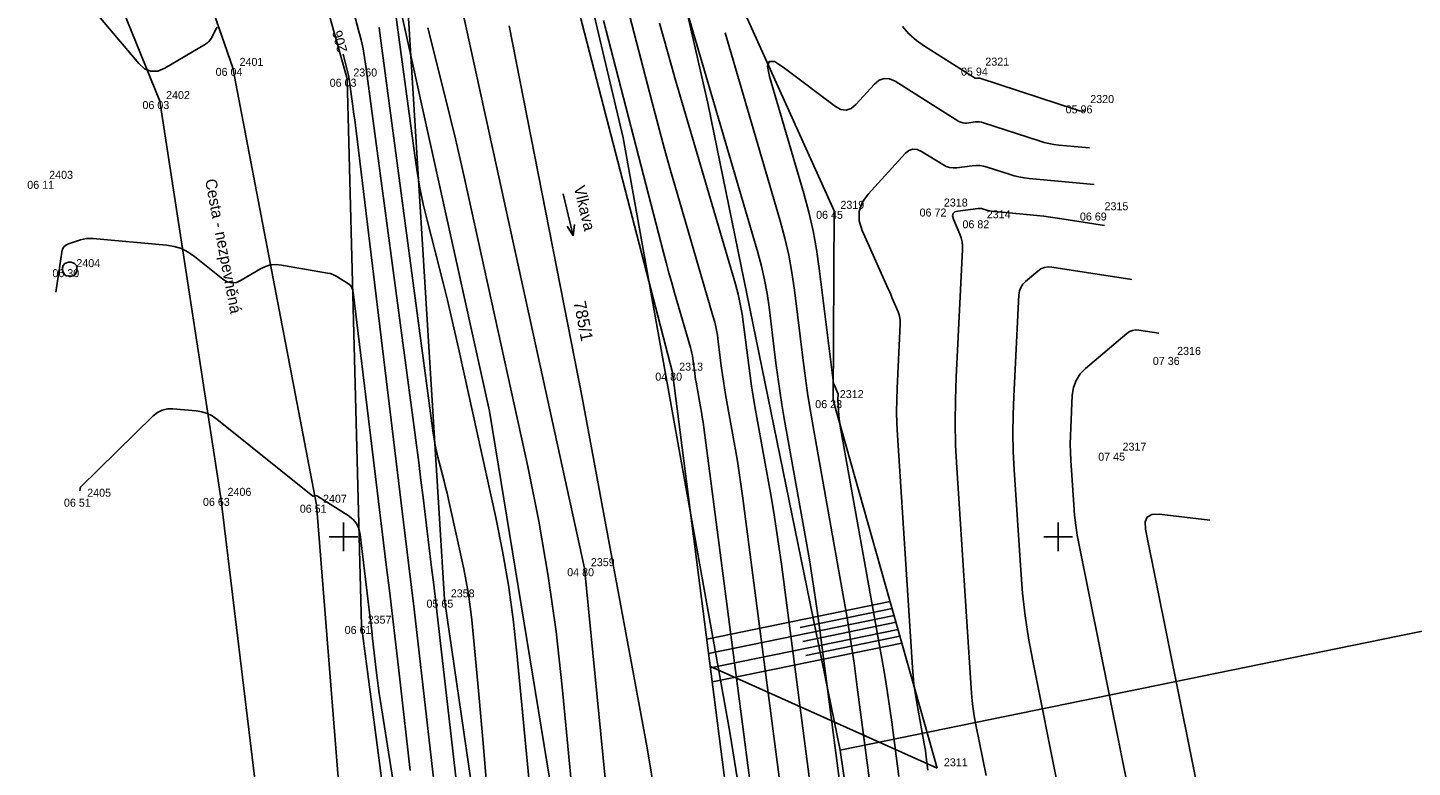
# Model space of a CAD drawing. Extents: x -703403 to -701924, y -1022520 to -1021856.
# Drawn here: x -702461.05 to -702412.61, y -1022258.06 to -1022232.19 of the extents above; entities that cross this region are included whole.
import ezdxf

# ---------------------------------------------------------------- set-up
doc = ezdxf.new("R2010")
doc.units = 0
for name, color, linetype in [('Ex_Contour Labels', 7, 'Continuous'), ('Ex_Major Contours', 7, 'Continuous'), ('Ex_Minor Contours', 7, 'Continuous'), ('Z_body', 7, 'Continuous'), ('Z_body_cisla', 7, 'Continuous'), ('Z_body_vysky_redukovane', 7, 'Continuous'), ('Z_cesta', 7, 'Continuous'), ('Z_hektometricka_sit', 7, 'Continuous'), ('Z_hrany_paty', 7, 'Continuous'), ('Z_katastr_cisla_pozemkova', 7, 'Continuous'), ('Z_katastr_hranice', 7, 'Continuous'), ('Z_popisy', 7, 'Continuous'), ('Z_site_kanalizace_znaky', 7, 'Continuous'), ('Z_srafy_zelen', 7, 'Continuous'), ('Z_technicke_srafy', 7, 'Continuous'), ('Z_vodni_tok', 7, 'Continuous'), ('Z_vodni_tok_popis', 7, 'Continuous')]:
    doc.layers.add(name, color=color, linetype=linetype)

# ---------------------------------------------------------------- blocks, each defined once
blk = doc.blocks.new('POINT_DISPLAY')
blk.add_line((0, 0), (0, 0))
blk = doc.blocks.new('Z620')
for p, q in [((-0.25, 0.05), (-0.23, 0.13)), ((-0.25, -0.05), (-0.25, 0.05)), ((-0.23, 0.13), (-0.17, 0.2)), ((-0.17, 0.2), (-0.05, 0.25)), ((-0.05, 0.25), (0.05, 0.25)), ((0.05, 0.25), (0.17, 0.2)), ((0.17, 0.2), (0.23, 0.13)), ((0.23, 0.13), (0.25, 0.05)), ((0.25, 0.05), (0.25, -0.05)), ((-0.2, -0.17), (-0.25, -0.05)), ((-0.13, -0.23), (-0.2, -0.17)), ((-0.05, -0.25), (-0.13, -0.23)), ((0.05, -0.25), (-0.05, -0.25)), ((0.13, -0.23), (0.05, -0.25)), ((0.2, -0.17), (0.13, -0.23)), ((0.25, -0.05), (0.2, -0.17))]:
    blk.add_line(p, q)
blk = doc.blocks.new('Z802')
for p, q in [((-0.75, 0), (0.75, 0)), ((0.75, 0), (0.38, 0.13)), ((0.75, 0), (0.38, -0.13))]:
    blk.add_line(p, q)

msp = doc.modelspace()

# ---------------------------------------------------------------- linework, layer by layer
at = {"layer": 'Ex_Major Contours'}
for points in [[(-702459.988, -1022230.102), (-702457.163, -1022233.45), (-702456.96, -1022233.633), (-702456.74, -1022233.72), (-702456.504, -1022233.71), (-702456.252, -1022233.605), (-702454.829, -1022232.766), (-702454.763, -1022232.72), (-702454.706, -1022232.667), (-702454.656, -1022232.607), (-702454.615, -1022232.538), (-702454.466, -1022232.249), (-702454.426, -1022232.179)], [(-702435.149, -1022263.444), (-702437.403, -1022246.173), (-702437.427, -1022245.994), (-702437.454, -1022245.816), (-702437.482, -1022245.638), (-702437.513, -1022245.46), (-702437.668, -1022244.598), (-702437.685, -1022244.496), (-702437.701, -1022244.394), (-702437.716, -1022244.292), (-702437.729, -1022244.189), (-702437.78, -1022243.779), (-702437.795, -1022243.677), (-702437.813, -1022243.576), (-702437.836, -1022243.475), (-702437.863, -1022243.376), (-702438.421, -1022241.469), (-702438.523, -1022241.118), (-702438.621, -1022240.765), (-702438.717, -1022240.413), (-702438.81, -1022240.059), (-702440.911, -1022231.943)], [(-702447.059, -1022232.197), (-702446.433, -1022234.659), (-702446.256, -1022235.37), (-702446.084, -1022236.083), (-702445.918, -1022236.797), (-702445.758, -1022237.512), (-702443.56, -1022247.539), (-702443.171, -1022249.454), (-702442.84, -1022251.377), (-702442.567, -1022253.31), (-702442.353, -1022255.252), (-702441.145, -1022267.946), (-702441.076, -1022268.682), (-702441.01, -1022269.418), (-702440.945, -1022270.154), (-702440.882, -1022270.89), (-702440.637, -1022273.836), (-702440.571, -1022274.572), (-702440.498, -1022275.307), (-702440.417, -1022276.041), (-702440.329, -1022276.775), (-702439.544, -1022283.008)], [(-702431.593, -1022258.603), (-702432.029, -1022255.261), (-702432.143, -1022254.427), (-702432.267, -1022253.593), (-702432.401, -1022252.762), (-702432.544, -1022251.932), (-702433.555, -1022246.286), (-702433.66, -1022245.675), (-702433.757, -1022245.063), (-702433.846, -1022244.45), (-702433.926, -1022243.835), (-702434.229, -1022241.374), (-702434.317, -1022240.761), (-702434.43, -1022240.154), (-702434.567, -1022239.551), (-702434.729, -1022238.954), (-702436.655, -1022232.375)], [(-702430.451, -1022232.147), (-702430.222, -1022232.406), (-702429.964, -1022232.636), (-702429.679, -1022232.839), (-702427.906, -1022233.954), (-702427.894, -1022233.96), (-702427.88, -1022233.964), (-702427.867, -1022233.966), (-702427.853, -1022233.965), (-702427.795, -1022233.958), (-702427.781, -1022233.957), (-702427.767, -1022233.957), (-702427.753, -1022233.959), (-702427.739, -1022233.963), (-702424.325, -1022235.082), (-702424.301, -1022235.089), (-702424.277, -1022235.094), (-702424.253, -1022235.099), (-702424.229, -1022235.102), (-702424.083, -1022235.115)], [(-702450.018, -1022233.118), (-702449.919, -1022233.489), (-702449.872, -1022233.679), (-702449.83, -1022233.869), (-702449.795, -1022234.062), (-702449.766, -1022234.255), (-702449.663, -1022235.031), (-702449.637, -1022235.225), (-702449.612, -1022235.419), (-702449.587, -1022235.613), (-702449.564, -1022235.807), (-702447.901, -1022249.49), (-702447.717, -1022251.013), (-702447.536, -1022252.536), (-702447.358, -1022254.059), (-702447.182, -1022255.583), (-702446.461, -1022261.894)], [(-702425.01, -1022258.724), (-702425.892, -1022254.339), (-702426.037, -1022253.553), (-702426.155, -1022252.763), (-702426.246, -1022251.97), (-702426.311, -1022251.173), (-702426.539, -1022247.662), (-702426.571, -1022247.022), (-702426.585, -1022246.381), (-702426.58, -1022245.74), (-702426.557, -1022245.099), (-702426.377, -1022241.535), (-702426.357, -1022241.4), (-702426.312, -1022241.278), (-702426.242, -1022241.168), (-702426.147, -1022241.07), (-702425.716, -1022240.706), (-702425.604, -1022240.629), (-702425.484, -1022240.58), (-702425.356, -1022240.559), (-702425.221, -1022240.566), (-702422.43, -1022240.997)]]:
    msp.add_lwpolyline(points, dxfattribs=at)
at = {"layer": 'Ex_Minor Contours'}
for points in [[(-702434.314, -1022261.818), (-702436.044, -1022248.564), (-702436.099, -1022248.162), (-702436.159, -1022247.76), (-702436.223, -1022247.36), (-702436.292, -1022246.96), (-702436.64, -1022245.02), (-702436.679, -1022244.791), (-702436.715, -1022244.561), (-702436.748, -1022244.331), (-702436.778, -1022244.101), (-702436.892, -1022243.178), (-702436.925, -1022242.948), (-702436.968, -1022242.72), (-702437.019, -1022242.494), (-702437.08, -1022242.27), (-702438.336, -1022237.98), (-702438.564, -1022237.189), (-702438.785, -1022236.397), (-702439.001, -1022235.604), (-702439.21, -1022234.808), (-702441.492, -1022225.995)], [(-702432.612, -1022258.82), (-702433.326, -1022253.346), (-702433.442, -1022252.497), (-702433.568, -1022251.65), (-702433.704, -1022250.804), (-702433.85, -1022249.959), (-702434.583, -1022245.864), (-702434.667, -1022245.38), (-702434.743, -1022244.896), (-702434.813, -1022244.41), (-702434.877, -1022243.924), (-702435.117, -1022241.975), (-702435.187, -1022241.49), (-702435.276, -1022241.009), (-702435.385, -1022240.532), (-702435.513, -1022240.059), (-702438.888, -1022228.528)], [(-702449.89, -1022230.72), (-702449.462, -1022232.322), (-702449.386, -1022232.624), (-702449.32, -1022232.929), (-702449.264, -1022233.235), (-702449.218, -1022233.544), (-702447.53, -1022246.184), (-702447.45, -1022246.795), (-702447.371, -1022247.406), (-702447.294, -1022248.017), (-702447.219, -1022248.628), (-702446.922, -1022251.073), (-702446.848, -1022251.685), (-702446.775, -1022252.296), (-702446.704, -1022252.908), (-702446.633, -1022253.519), (-702444.994, -1022267.85)], [(-702443.371, -1022260.017), (-702443.936, -1022254.078), (-702444.068, -1022252.883), (-702444.236, -1022251.694), (-702444.44, -1022250.51), (-702444.679, -1022249.332), (-702445.978, -1022243.407), (-702446.104, -1022242.844), (-702446.235, -1022242.282), (-702446.37, -1022241.721), (-702446.509, -1022241.162), (-702447.078, -1022238.925), (-702447.212, -1022238.364), (-702447.329, -1022237.8), (-702447.43, -1022237.233), (-702447.514, -1022236.663), (-702448.24, -1022231.224)], [(-702438.953, -1022232.03), (-702438.674, -1022233.029), (-702438.386, -1022234.026), (-702436.296, -1022241.165), (-702436.202, -1022241.513), (-702436.122, -1022241.865), (-702436.056, -1022242.219), (-702436.005, -1022242.577), (-702435.827, -1022244.012), (-702435.781, -1022244.371), (-702435.729, -1022244.728), (-702435.673, -1022245.086), (-702435.611, -1022245.442), (-702435.071, -1022248.46), (-702434.963, -1022249.082), (-702434.863, -1022249.705), (-702434.77, -1022250.329), (-702434.685, -1022250.955), (-702433.479, -1022260.192)], [(-702444.452, -1022265.24), (-702445.122, -1022257.216), (-702445.166, -1022256.695), (-702445.212, -1022256.174), (-702445.259, -1022255.652), (-702445.308, -1022255.131), (-702445.52, -1022252.904), (-702445.569, -1022252.456), (-702445.632, -1022252.01), (-702445.709, -1022251.566), (-702445.799, -1022251.124), (-702446.286, -1022248.903), (-702446.333, -1022248.692), (-702446.382, -1022248.481), (-702446.432, -1022248.271), (-702446.485, -1022248.061), (-702446.698, -1022247.222), (-702446.748, -1022247.012), (-702446.792, -1022246.8), (-702446.83, -1022246.587), (-702446.862, -1022246.374), (-702448.729, -1022232.384), (-702448.759, -1022232.184)], [(-702423.911, -1022236.4), (-702424.973, -1022236.299), (-702425.149, -1022236.278), (-702425.323, -1022236.246), (-702425.495, -1022236.205), (-702425.665, -1022236.155), (-702427.61, -1022235.518), (-702427.682, -1022235.499), (-702427.754, -1022235.488), (-702427.827, -1022235.485), (-702427.901, -1022235.491), (-702428.198, -1022235.53), (-702428.271, -1022235.533), (-702428.341, -1022235.525), (-702428.408, -1022235.503), (-702428.473, -1022235.47), (-702430.699, -1022234.07), (-702430.898, -1022233.98), (-702431.086, -1022233.966), (-702431.264, -1022234.03), (-702431.432, -1022234.17), (-702432.081, -1022234.883), (-702432.247, -1022235.02), (-702432.421, -1022235.077), (-702432.602, -1022235.054), (-702432.791, -1022234.949), (-702434.623, -1022233.569), (-702434.93, -1022233.38), (-702435.112, -1022233.373), (-702435.169, -1022233.546), (-702435.102, -1022233.9), (-702433.902, -1022237.997), (-702433.727, -1022238.644), (-702433.578, -1022239.297), (-702433.456, -1022239.955), (-702433.36, -1022240.619), (-702432.878, -1022244.529), (-702432.871, -1022244.573), (-702432.861, -1022244.616), (-702432.847, -1022244.659), (-702432.831, -1022244.7), (-702432.728, -1022244.932), (-702432.718, -1022244.954), (-702432.702, -1022244.992), (-702432.699, -1022244.999), (-702432.697, -1022245.007), (-702432.696, -1022245.015), (-702432.696, -1022245.023), (-702432.705, -1022245.189), (-702432.706, -1022245.22), (-702432.706, -1022245.25), (-702432.705, -1022245.281), (-702432.704, -1022245.311), (-702432.673, -1022245.78), (-702432.666, -1022245.868), (-702432.657, -1022245.955), (-702432.645, -1022246.043), (-702432.631, -1022246.13), (-702431.116, -1022254.59), (-702431.034, -1022255.063), (-702430.958, -1022255.536), (-702430.888, -1022256.01), (-702430.823, -1022256.485), (-702430.575, -1022258.386)], [(-702429.556, -1022258.169), (-702429.616, -1022257.708), (-702429.632, -1022257.593), (-702429.649, -1022257.478), (-702429.667, -1022257.364), (-702429.687, -1022257.249), (-702429.958, -1022255.736), (-702430.006, -1022255.446), (-702430.046, -1022255.154), (-702430.077, -1022254.861), (-702430.1, -1022254.568), (-702430.626, -1022246.448), (-702430.647, -1022246.038), (-702430.655, -1022245.627), (-702430.652, -1022245.216), (-702430.638, -1022244.806), (-702430.524, -1022242.562), (-702430.525, -1022242.453), (-702430.538, -1022242.346), (-702430.563, -1022242.241), (-702430.6, -1022242.138), (-702430.772, -1022241.732), (-702430.816, -1022241.63), (-702430.86, -1022241.529), (-702430.904, -1022241.427), (-702430.949, -1022241.326), (-702431.858, -1022239.286), (-702431.962, -1022238.944), (-702431.962, -1022238.619), (-702431.86, -1022238.31), (-702431.653, -1022238.018), (-702430.36, -1022236.599), (-702430.228, -1022236.488), (-702430.087, -1022236.438), (-702429.938, -1022236.449), (-702429.78, -1022236.52), (-702429.04, -1022236.985), (-702428.923, -1022237.046), (-702428.801, -1022237.085), (-702428.674, -1022237.101), (-702428.543, -1022237.094), (-702428.006, -1022237.024), (-702427.873, -1022237.013), (-702427.741, -1022237.018), (-702427.61, -1022237.038), (-702427.481, -1022237.072), (-702426.717, -1022237.323), (-702426.546, -1022237.374), (-702426.373, -1022237.415), (-702426.197, -1022237.446), (-702426.02, -1022237.468), (-702423.74, -1022237.684)], [(-702423.382, -1022239.112), (-702425.031, -1022238.858), (-702425.269, -1022238.823), (-702425.508, -1022238.792), (-702425.747, -1022238.764), (-702425.987, -1022238.739), (-702427.348, -1022238.61), (-702427.387, -1022238.605), (-702427.425, -1022238.599), (-702427.463, -1022238.59), (-702427.501, -1022238.578), (-702427.65, -1022238.53), (-702427.687, -1022238.52), (-702427.725, -1022238.514), (-702427.763, -1022238.513), (-702427.802, -1022238.515), (-702428.508, -1022238.609), (-702428.616, -1022238.639), (-702428.679, -1022238.695), (-702428.696, -1022238.777), (-702428.667, -1022238.886), (-702428.441, -1022239.418), (-702428.394, -1022239.548), (-702428.362, -1022239.682), (-702428.346, -1022239.818), (-702428.345, -1022239.957), (-702428.571, -1022244.422), (-702428.599, -1022245.213), (-702428.605, -1022246.004), (-702428.588, -1022246.795), (-702428.548, -1022247.585), (-702428.049, -1022255.295), (-702428.022, -1022255.618), (-702427.985, -1022255.94), (-702427.937, -1022256.26), (-702427.879, -1022256.579), (-702427.522, -1022258.353)], [(-702447.672, -1022258.171), (-702448.083, -1022254.574), (-702448.187, -1022253.674), (-702448.292, -1022252.775), (-702448.399, -1022251.877), (-702448.507, -1022250.978), (-702449.666, -1022241.44), (-702449.687, -1022241.346), (-702449.727, -1022241.263), (-702449.784, -1022241.192), (-702449.86, -1022241.132), (-702450.2, -1022240.917), (-702450.287, -1022240.868), (-702450.377, -1022240.827), (-702450.471, -1022240.796), (-702450.569, -1022240.775), (-702452.178, -1022240.495), (-702452.368, -1022240.478), (-702452.553, -1022240.494), (-702452.731, -1022240.545), (-702452.904, -1022240.628), (-702453.58, -1022241.031), (-702453.747, -1022241.103), (-702453.911, -1022241.12), (-702454.07, -1022241.081), (-702454.226, -1022240.986), (-702455.214, -1022240.195), (-702455.437, -1022240.041), (-702455.675, -1022239.923), (-702455.928, -1022239.843), (-702456.196, -1022239.8), (-702458.778, -1022239.571), (-702458.887, -1022239.566), (-702458.994, -1022239.573), (-702459.1, -1022239.591), (-702459.205, -1022239.62), (-702459.622, -1022239.758), (-702459.715, -1022239.802), (-702459.786, -1022239.864), (-702459.835, -1022239.945), (-702459.862, -1022240.044), (-702460.065, -1022241.442)], [(-702421.479, -1022242.881), (-702422.182, -1022242.772), (-702422.296, -1022242.766), (-702422.403, -1022242.784), (-702422.504, -1022242.825), (-702422.598, -1022242.889), (-702424.042, -1022244.111), (-702424.235, -1022244.307), (-702424.376, -1022244.529), (-702424.467, -1022244.777), (-702424.507, -1022245.049), (-702424.564, -1022246.189), (-702424.574, -1022246.473), (-702424.577, -1022246.758), (-702424.57, -1022247.043), (-702424.556, -1022247.328), (-702424.455, -1022248.888), (-702424.426, -1022249.242), (-702424.385, -1022249.595), (-702424.333, -1022249.946), (-702424.269, -1022250.295), (-702422.498, -1022259.095)], [(-702459.233, -1022248.392), (-702459.222, -1022248.314), (-702459.219, -1022248.301), (-702459.214, -1022248.29), (-702459.208, -1022248.279), (-702459.199, -1022248.269), (-702456.664, -1022245.774), (-702456.512, -1022245.651), (-702456.345, -1022245.569), (-702456.164, -1022245.527), (-702455.969, -1022245.525), (-702455.159, -1022245.597), (-702454.962, -1022245.628), (-702454.776, -1022245.687), (-702454.6, -1022245.773), (-702454.436, -1022245.887), (-702451.076, -1022248.576), (-702451.07, -1022248.58), (-702451.064, -1022248.582), (-702451.058, -1022248.581), (-702451.051, -1022248.578), (-702451.025, -1022248.563), (-702451.019, -1022248.559), (-702451.012, -1022248.557), (-702451.005, -1022248.557), (-702450.997, -1022248.557), (-702450.949, -1022248.566), (-702450.938, -1022248.568), (-702450.928, -1022248.572), (-702450.919, -1022248.576), (-702450.91, -1022248.581), (-702449.838, -1022249.26), (-702449.676, -1022249.387), (-702449.553, -1022249.539), (-702449.468, -1022249.716), (-702449.423, -1022249.917), (-702449.113, -1022252.465), (-702449.08, -1022252.74), (-702449.048, -1022253.015), (-702449.015, -1022253.289), (-702448.984, -1022253.564), (-702448.858, -1022254.663), (-702448.825, -1022254.938), (-702448.789, -1022255.212), (-702448.751, -1022255.486), (-702448.709, -1022255.759), (-702445.716, -1022274.718)], [(-702419.7, -1022249.42), (-702421.472, -1022249.216), (-702421.723, -1022249.223), (-702421.885, -1022249.311), (-702421.96, -1022249.48), (-702421.945, -1022249.731), (-702419.986, -1022259.467)]]:
    msp.add_lwpolyline(points, dxfattribs=at)
at = {"layer": 'Z_cesta'}
for p, q in [((-702453.87, -1022233.6), (-702456.61, -1022225.75)), ((-702459.4, -1022227.41), (-702456.43, -1022234.76)), ((-702453.87, -1022233.6), (-702450.95, -1022248.88)), ((-702456.43, -1022234.76), (-702454.29, -1022248.64)), ((-702454.29, -1022248.64), (-702452.23, -1022265.68)), ((-702450.95, -1022248.88), (-702449.68, -1022264.87))]:
    msp.add_line(p, q, dxfattribs=at)
at = {"layer": 'Z_hektometricka_sit'}
for p, q in [((-702450, -1022249.5), (-702450, -1022250.5)), ((-702425, -1022249.5), (-702425, -1022250.5)), ((-702450.5, -1022250), (-702449.5, -1022250)), ((-702425.5, -1022250), (-702424.5, -1022250))]:
    msp.add_line(p, q, dxfattribs=at)
at = {"layer": 'Z_hrany_paty'}
for p, q in [((-702432.84, -1022238.6), (-702439.27, -1022224.35)), ((-702449.88, -1022233.98), (-702450.81, -1022230.62)), ((-702446.47, -1022252.2), (-702447.83, -1022230.25)), ((-702449.38, -1022253.12), (-702449.88, -1022233.98)), ((-702432.87, -1022245.22), (-702432.84, -1022238.6)), ((-702429.23, -1022258.1), (-702432.87, -1022245.22)), ((-702443, -1022275.95), (-702446.47, -1022252.2)), ((-702446.34, -1022276.04), (-702449.38, -1022253.12))]:
    msp.add_line(p, q, dxfattribs=at)
at = {"layer": 'Z_katastr_hranice'}
for p, q in [((-702440.22, -1022236.05), (-702444.83, -1022216.53)), ((-702437.26, -1022234.83), (-702441.47, -1022216.37)), ((-702444.9, -1022245.61), (-702449.78, -1022223.52)), ((-702444.21, -1022232.13), (-702441.66, -1022245.13)), ((-702432.63, -1022257.46), (-702437.26, -1022234.83)), ((-702436.49, -1022256.83), (-702440.22, -1022236.05)), ((-702441.66, -1022245.13), (-702439.38, -1022257.38)), ((-702440.54, -1022272.2), (-702444.9, -1022245.61)), ((-702388.25, -1022248.39), (-702432.63, -1022257.46)), ((-702428.88, -1022304.47), (-702436.49, -1022256.83)), ((-702439.38, -1022257.38), (-702431.67, -1022304.95)), ((-702432.63, -1022257.46), (-702426, -1022303.93))]:
    msp.add_line(p, q, dxfattribs=at)
at = {"layer": 'Z_srafy_zelen'}
msp.add_line((-702429.23, -1022258.1), (-702437.17, -1022254.535), dxfattribs=at)
at = {"layer": 'Z_technicke_srafy'}
for p, q in [((-702430.88, -1022252.27), (-702437.29, -1022253.58)), ((-702430.74, -1022252.75), (-702437.23, -1022254.08)), ((-702430.81, -1022252.51), (-702434.03, -1022253.17)), ((-702430.6, -1022253.24), (-702437.16, -1022254.58)), ((-702430.67, -1022252.99), (-702433.93, -1022253.66)), ((-702430.47, -1022253.72), (-702437.1, -1022255.07)), ((-702430.54, -1022253.48), (-702433.83, -1022254.15))]:
    msp.add_line(p, q, dxfattribs=at)
at = {"layer": 'Z_vodni_tok'}
for p, q in [((-702438.49, -1022244.26), (-702443.88, -1022223.44)), ((-702441.57, -1022251.1), (-702445.95, -1022231.12)), ((-702435.85, -1022264.81), (-702438.49, -1022244.26)), ((-702439.24, -1022274.98), (-702441.57, -1022251.1))]:
    msp.add_line(p, q, dxfattribs=at)

# ---------------------------------------------------------------- block references
at = {"layer": 'Z_body'}
for p in [(-702453.87, -1022233.6), (-702449.88, -1022233.98), (-702427.77, -1022233.59), (-702456.43, -1022234.76), (-702424.11, -1022234.91), (-702460.53, -1022237.55), (-702432.84, -1022238.6), (-702429.22, -1022238.52), (-702423.61, -1022238.66), (-702427.72, -1022238.93), (-702459.58, -1022240.64), (-702421.06, -1022243.71), (-702438.49, -1022244.26), (-702432.87, -1022245.22), (-702422.97, -1022247.06), (-702459.2, -1022248.67), (-702454.29, -1022248.64), (-702450.95, -1022248.88), (-702441.57, -1022251.1), (-702446.47, -1022252.2), (-702449.38, -1022253.12)]:
    msp.add_blockref('POINT_DISPLAY', p, dxfattribs=at)
at = {"layer": 'Z_site_kanalizace_znaky'}
msp.add_blockref('Z620', (-702459.58, -1022240.64), dxfattribs=at)
at = {"layer": 'Z_vodni_tok_popis', "rotation": -76.49999999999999}
msp.add_blockref('Z802', (-702442.14, -1022238.74), dxfattribs=at)

# ---------------------------------------------------------------- texts
at = {"layer": 'Ex_Contour Labels'}
msp.add_text('206', height=0.35, rotation=104.9825, dxfattribs=at).set_placement((-702449.866, -1022233.01))
at = {"layer": 'Z_body_cisla'}
for s, p in [('2401', (-702453.64, -1022233.53)), ('2321', (-702427.55, -1022233.52)), ('2360', (-702449.66, -1022233.9)), ('2402', (-702456.21, -1022234.69)), ('2320', (-702423.88, -1022234.83)), ('2403', (-702460.3, -1022237.48)), ('2319', (-702432.62, -1022238.53)), ('2318', (-702429, -1022238.45)), ('2315', (-702423.38, -1022238.58)), ('2314', (-702427.5, -1022238.86)), ('2404', (-702459.35, -1022240.57)), ('2316', (-702420.84, -1022243.64)), ('2313', (-702438.26, -1022244.19)), ('2312', (-702432.64, -1022245.15)), ('2317', (-702422.75, -1022246.99)), ('2405', (-702458.97, -1022248.6)), ('2406', (-702454.06, -1022248.57)), ('2407', (-702450.72, -1022248.81)), ('2359', (-702441.35, -1022251.03)), ('2358', (-702446.25, -1022252.12)), ('2357', (-702449.16, -1022253.04)), ('2311', (-702429, -1022258.03))]:
    msp.add_text(s, height=0.28, dxfattribs=at).set_placement(p)
at = {"layer": 'Z_body_vysky_redukovane'}
for s, p in [('06 04', (-702454.477, -1022233.88)), ('06 03', (-702450.487, -1022234.26)), ('05 94', (-702428.4, -1022233.87)), ('06 03', (-702457.037, -1022235.04)), ('05 96', (-702424.74, -1022235.19)), ('06 11', (-702461.067, -1022237.83)), ('06 45', (-702433.47, -1022238.88)), ('06 72', (-702429.85, -1022238.8)), ('06 69', (-702424.24, -1022238.94)), ('06 82', (-702428.35, -1022239.21)), ('06 30', (-702460.187, -1022240.92)), ('07 36', (-702421.69, -1022243.99)), ('04 80', (-702439.097, -1022244.54)), ('06 23', (-702433.5, -1022245.5)), ('07 45', (-702423.6, -1022247.34)), ('06 51', (-702459.783, -1022248.95)), ('06 63', (-702454.92, -1022248.92)), ('06 51', (-702451.533, -1022249.16)), ('04 80', (-702442.177, -1022251.38)), ('05 65', (-702447.1, -1022252.48)), ('06 61', (-702449.963, -1022253.4))]:
    msp.add_text(s, height=0.28, dxfattribs=at).set_placement(p)
at = {"layer": 'Z_katastr_cisla_pozemkova'}
msp.add_text('785/1', height=0.425, rotation=281.048, dxfattribs=at).set_placement((-702441.956, -1022241.794))
at = {"layer": 'Z_popisy'}
msp.add_text('Cesta - nezpevněná', height=0.4, rotation=280.8, dxfattribs=at).set_placement((-702454.85, -1022237.52))
at = {"layer": 'Z_vodni_tok_popis'}
msp.add_text('Vlkava', height=0.4, rotation=283.5, dxfattribs=at).set_placement((-702441.95, -1022237.77))

doc.saveas('drawing.dxf')
